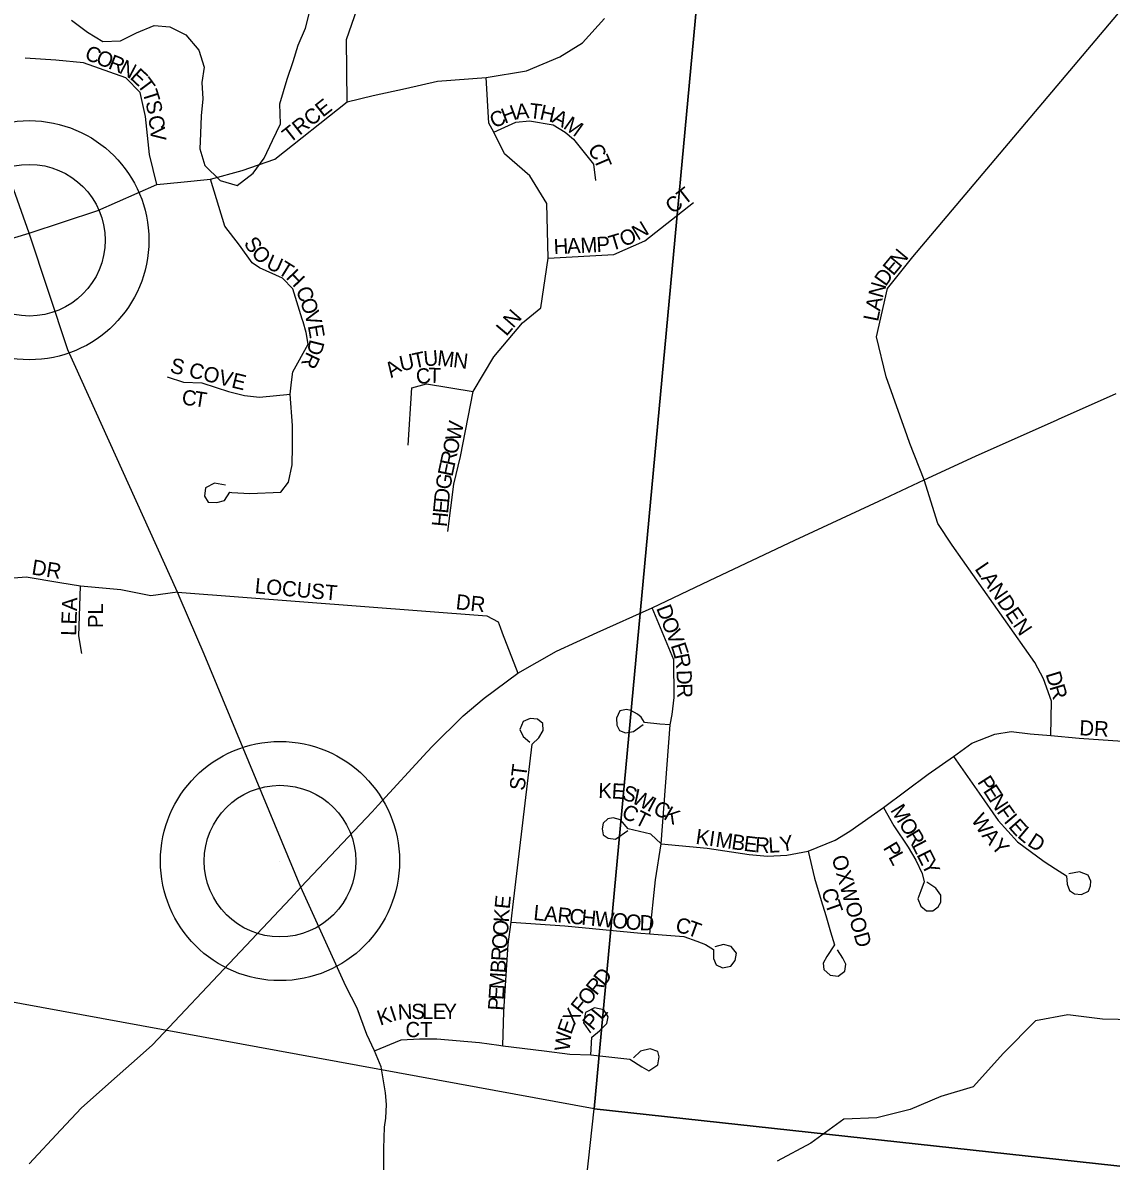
# Model space of a CAD drawing. Extents: x 1310247 to 1664935, y 284496 to 704931.
# Drawn here: x 1464018 to 1467595, y 479785 to 483525 of the extents above; entities that cross this region are included whole.
import ezdxf

# ---------------------------------------------------------------- set-up
doc = ezdxf.new("R2010")
doc.units = 0
for name, color, linetype in [('GM_P_State_Location', 7, 'Continuous'), ('GM_P_State_Shield', 7, 'Continuous'), ('GM_X_County', 7, 'Continuous'), ('GM_X_County_Road_Text', 7, 'Continuous'), ('GM_X_Interstate_Location', 7, 'Continuous'), ('GM_X_Major_River_Text', 7, 'Continuous'), ('GM_X_Minor_River', 7, 'Continuous'), ('GM_X_Minor_River_Text', 7, 'Continuous'), ('GM_X_State_Location', 7, 'Continuous'), ('GM_X_Township_Text', 7, 'Continuous'), ('GM_X_Unincorporated', 7, 'Continuous')]:
    doc.layers.add(name, color=color, linetype=linetype)

msp = doc.modelspace()

# ---------------------------------------------------------------- linework, layer by layer
at = {"layer": 'GM_P_State_Shield'}
for points in [[(1467417.3, 482220.2), (1467422.3, 482222.4), (1467611.7, 482307.4)], [(1465365, 481148.3), (1465465.4, 481248), (1465534.7, 481306.7), (1465644.8, 481388.8), (1465772.5, 481460.3), (1465906.1, 481521.7), (1466087.1, 481603.6), (1466274.5, 481692.5), (1466556, 481825.1), (1466831.3, 481953.8), (1466980.4, 482023.2), (1467149.1, 482101.7), (1467417.3, 482220.2)], [(1465185.8, 480954.5), (1465346.7, 481130), (1465365, 481148.3)], [(1464897.6, 480648), (1464932.6, 480685.1), (1465166.2, 480933.1), (1465185.8, 480954.5)], [(1464404.6, 480131.9), (1464444.9, 480167.5), (1464715.4, 480454.9), (1464897.6, 480648)], [(1464328.2, 480064.3), (1464404.6, 480131.9)], [(1464143.8, 479888.5), (1464211.2, 479960.8), (1464328.2, 480064.3)], [(1464039.5, 479776.6), (1464143.8, 479888.5)]]:
    msp.add_lwpolyline(points, dxfattribs=at)
at = {"layer": 'GM_X_County'}
for points in [[(1461130.9, 486442.7), (1466459.9, 486031.6), (1465895.8, 479957.7), (1460590.1, 480930.2)], [(1465895.8, 479957.7), (1471089.7, 479391.3), (1470721.5, 475401.3), (1470436.3, 475012.3), (1469777.4, 474092.3), (1465310, 474583.1)]]:
    msp.add_lwpolyline(points, close=True, dxfattribs=at)
msp.add_lwpolyline([(1471089.7, 479391.3), (1465895.8, 479957.7), (1466459.9, 486031.6), (1471718.9, 485523.9)], dxfattribs=at)
at = {"layer": 'GM_X_County_Road_Text'}
for points in [[(1464039.5, 482834), (1463678.3, 483853.1), (1463537.5, 484324.7)], [(1464535.4, 481634.3), (1464526.6, 481654.8), (1464166.5, 482450.5), (1464039.5, 482834)], [(1464932.6, 480685.1), (1464932.6, 480685.1), (1464614.3, 481450.6), (1464535.4, 481634.3)], [(1465204.4, 479717.1), (1465205.2, 479827), (1465207.2, 479896.7), (1465211.1, 479927), (1465213.2, 479971.4), (1465210.2, 480010.2), (1465195.9, 480095.2), (1465174.3, 480147.7), (1465149.1, 480201.9), (1465117.6, 480288.1), (1465079.7, 480359.8), (1464932.6, 480685.1)]]:
    msp.add_lwpolyline(points, dxfattribs=at)
at = {"layer": 'GM_X_Major_River_Text'}
for p, q in [((1464040.1, 482810.8), (1464040.1, 482810.8)), ((1464863.6, 480771.2), (1464863.6, 480771.2))]:
    msp.add_line(p, q, dxfattribs=at)
at = {"layer": 'GM_X_Minor_River'}
msp.add_lwpolyline([(1464179, 483533.8), (1464231.2, 483493.8), (1464281.4, 483463.7), (1464339.5, 483465.7), (1464391.7, 483491.8), (1464449.9, 483515.8), (1464502, 483511.8), (1464554.2, 483485.7), (1464596.4, 483435.6), (1464614.4, 483379.5), (1464606.4, 483329.4), (1464610.5, 483275.2), (1464604.5, 483219.1), (1464602.5, 483161), (1464600.5, 483110.8), (1464616.5, 483056.7), (1464666.7, 483006.6), (1464722.9, 482990.6), (1464775, 483030.6), (1464811.1, 483080.8), (1464839.2, 483138.9), (1464865.3, 483193), (1464863.3, 483259.2), (1464887.3, 483339.4), (1464907.4, 483397.5), (1464923.4, 483451.6), (1464947.5, 483507.8), (1464965.5, 483575.9)], dxfattribs=at)
at = {"layer": 'GM_X_Minor_River_Text'}
msp.add_lwpolyline([(1467669, 480250), (1467566.7, 480252), (1467452.3, 480266), (1467346, 480246), (1467241.7, 480139.7), (1467141.4, 480029.5), (1467035, 479997.4), (1466934.7, 479955.3), (1466824.4, 479927.2), (1466716, 479923.2), (1466607.7, 479845), (1466497.4, 479784.9)], dxfattribs=at)
at = {"layer": 'GM_X_State_Location'}
for points in [[(1465084.6, 483265.1), (1465082.7, 483470.7), (1465152.5, 483672.3), (1465175.7, 483864.2)], [(1464039.5, 482834), (1464264.6, 482908.5), (1464458.4, 482993.8), (1464537.9, 483001.5), (1464634.8, 483011.2), (1464739.5, 483040.3), (1464846.2, 483077.1), (1465084.6, 483265.1), (1465169.9, 483286.5), (1465276.5, 483309.7), (1465381.2, 483333), (1465541.2, 483345.1), (1465673.9, 483366.7), (1465783.5, 483413.2), (1465858.2, 483459.7), (1465929.5, 483539.3)], [(1464458.4, 482993.8), (1464435.2, 483092.6), (1464421.6, 483216.7), (1464404.2, 483296.2), (1464356.8, 483343.8), (1464218, 483393.1), (1464126.9, 483402.8), (1464026.1, 483408.6)], [(1465415.3, 481853.6), (1465435.2, 482009), (1465457.1, 482100.6), (1465498, 482313.7), (1465566.6, 482427.3), (1465660.6, 482539.3), (1465721, 482588.6), (1465744.8, 482751.9), (1465740.9, 482931.2), (1465685.1, 483022.8), (1465601.5, 483094.5), (1465566.6, 483165.2), (1465549.7, 483195.1), (1465541.2, 483345.1)], [(1465566.6, 483165.2), (1465638.1, 483199.1), (1465683.1, 483203), (1465760.8, 483190.1), (1465800.6, 483166.2), (1465828.5, 483142.3), (1465894.2, 483060.6), (1465900.2, 483006.8)], [(1464939.3, 482542.3), (1464936.3, 482551.7), (1464906.3, 482650.6), (1464872.3, 482686.5), (1464796.7, 482719.7), (1464772.5, 482736.9), (1464730.8, 482795), (1464682.3, 482857.1), (1464634.8, 483011.2)], [(1465744.8, 482751.9), (1465961.1, 482764.2), (1466062.3, 482809), (1466222.8, 482935.2)], [(1463892.3, 482783.1), (1463918.7, 482798.3), (1464039.5, 482834)], [(1464901.2, 482344.3), (1464905.3, 482378.2), (1464955.7, 482469.3), (1464949.9, 482508.1), (1464939.3, 482542.3)], [(1464493.3, 482361.7), (1464546.6, 482344.3), (1464606.7, 482342.4), (1464653.4, 482327.3)], [(1464705.1, 481982.4), (1464764.7, 481978.9), (1464866.5, 481982.7), (1464891.1, 482016), (1464903.3, 482072.9), (1464904.3, 482133), (1464904.3, 482201.8), (1464896.5, 482305.5), (1464901.2, 482344.3)], [(1464653.4, 482327.3), (1464694, 482314.3), (1464747.3, 482300.7), (1464795.8, 482294.9), (1464896.5, 482305.5)], [(1465285.3, 482137.8), (1465296.9, 482325.9), (1465345.3, 482339.5), (1465498, 482313.7)], [(1464684.3, 482006), (1464648.4, 482012.8), (1464619.3, 481997.3), (1464615.4, 481970.1), (1464627.1, 481950.8), (1464656.2, 481948.8), (1464681.4, 481955.6), (1464698.8, 481982.7), (1464705.1, 481982.4)], [(1467397, 481183.6), (1467398.5, 481296.2), (1467372.8, 481369.4), (1467343.9, 481424), (1467072.7, 481809.3), (1467025.6, 481879.9), (1466980.4, 482023.2)], [(1464526.6, 481654.8), (1464439, 481642.8), (1464340.4, 481662.8), (1464208.2, 481674.6), (1464140.2, 481685.7), (1464029.6, 481703.6), (1463948, 481697.6), (1463839.4, 481646.8), (1463735.4, 481540.8), (1463690, 481483.8), (1463541, 481296.7), (1463350.4, 481137.9)], [(1464211.9, 481453.6), (1464202.9, 481511.3), (1464208.2, 481674.6)], [(1464526.6, 481654.8), (1465543.3, 481576.4), (1465580.5, 481557.2), (1465587, 481540.1)], [(1466078.6, 480532.2), (1466097.7, 480709.9), (1466116.1, 480827.5), (1466145.6, 481218.9), (1466152, 481253.1), (1466158.4, 481308.7), (1466157.7, 481431.9), (1466087.1, 481603.6)], [(1465587, 481540.1), (1465594.2, 481521.2), (1465644.8, 481388.8)], [(1466145.6, 481218.9), (1466112.2, 481220.6), (1466060.9, 481226.1), (1466050.8, 481244.4), (1466038.4, 481253.6), (1466016.9, 481265.8), (1466002.3, 481269.3), (1465980.5, 481264.7), (1465969.8, 481240.3), (1465970.7, 481217.2), (1465978.8, 481200.1), (1465999.3, 481192.8), (1466025, 481197.1), (1466057.5, 481220.2)], [(1465625.5, 480591.7), (1465629.1, 480620.1), (1465691.8, 481155), (1465714.7, 481176.3), (1465728.6, 481199.7), (1465727.1, 481223.1), (1465709.7, 481237), (1465685.4, 481240), (1465662.7, 481229.6), (1465652, 481203.7), (1465663, 481180.3), (1465684.3, 481161.4)], [(1466116.1, 480827.5), (1466267.9, 480813.6), (1466405.5, 480793.2), (1466465.2, 480786.9), (1466529.1, 480791.1), (1466599.1, 480804.2), (1466688.1, 480840.1), (1466736.5, 480869.3), (1466846.5, 480947.1), (1466994.1, 481056.4), (1467077, 481114.6), (1467137.3, 481158.8), (1467212.8, 481187.7), (1467265.9, 481196.5), (1467328.6, 481189.3), (1467397, 481183.6), (1467490.2, 481174.9), (1467663.8, 481162.8)], [(1467077, 481114.6), (1467161.4, 480994), (1467223.3, 480904.7), (1467287.6, 480834.8), (1467375.2, 480769.7), (1467412.6, 480745.9), (1467448, 480722.6), (1467450.8, 480695.4), (1467458.5, 480674.5), (1467474.1, 480663.1), (1467497.4, 480661.3), (1467520.1, 480672.7), (1467527.3, 480690), (1467528.5, 480705.6), (1467518.9, 480725.3), (1467491.4, 480735.5), (1467455.6, 480729.5)], [(1466846.5, 480947.1), (1466881.2, 480886.7), (1466928.4, 480817.3), (1466952.9, 480774.3), (1466973.8, 480730.1), (1466980.4, 480702.6), (1466969.6, 480673.3), (1466959.5, 480647), (1466969.5, 480622.9), (1466988.2, 480608.2), (1467008.5, 480607.6), (1467027, 480621.3), (1467034.8, 480635.7), (1467034.8, 480659.6), (1467019.2, 480681.7), (1466989.4, 480701.4)], [(1466116.1, 480827.5), (1466082.5, 480859.9), (1466008, 480877.1), (1465982.6, 480906.4), (1465958.7, 480913.6), (1465940.6, 480910.1), (1465925.8, 480896.2), (1465922.2, 480877.1), (1465925.9, 480857.7), (1465941.9, 480846.2), (1465966, 480842.8), (1466006.5, 480871.4)], [(1466599.1, 480804.2), (1466620.6, 480714.6), (1466642.1, 480642.2), (1466657, 480592.6), (1466673.2, 480538.8), (1466685.6, 480495.9), (1466660.6, 480458.1), (1466648.7, 480436), (1466650.4, 480415.1), (1466672, 480396), (1466698.3, 480393.6), (1466719.8, 480409.7), (1466723.4, 480432.4), (1466713.2, 480452.7), (1466695.3, 480479.6)], [(1465595.5, 480164.6), (1465599.5, 480277.1), (1465613.8, 480498.7), (1465622.8, 480570), (1465625.5, 480591.7)], [(1465622.8, 480570), (1465799.6, 480558), (1466049.8, 480534.9)], [(1466049.8, 480534.9), (1466078.6, 480532.2), (1466119.6, 480528.5), (1466190.2, 480523.3), (1466233.7, 480508.5), (1466261.9, 480497.4), (1466288.1, 480480.9), (1466288.2, 480451), (1466296.6, 480430.6), (1466318.3, 480420.2), (1466345, 480426.5), (1466359.4, 480444.4), (1466363.6, 480468.3), (1466345.9, 480490.8), (1466321.1, 480497), (1466293, 480489.8)], [(1465884.7, 480134.9), (1465888.7, 480192.6), (1465913.5, 480213.4), (1465937.4, 480237.3), (1465942.3, 480259.2), (1465927.4, 480282), (1465896.6, 480289), (1465867.8, 480274.1), (1465860.8, 480240.3), (1465883.7, 480206.5)], [(1465174.3, 480147.7), (1465262, 480184.5), (1465321.7, 480187.5), (1465379.5, 480187.5), (1465518.8, 480175.5), (1465582.9, 480166.4)], [(1465582.9, 480166.4), (1465595.5, 480164.6), (1465731.9, 480147.7), (1465816.5, 480136.7), (1465884.7, 480134.9), (1466012.9, 480120), (1466052.7, 480095.1), (1466075.6, 480082.2), (1466105.4, 480102.1), (1466109.4, 480127.9), (1466105.4, 480145.9), (1466080.5, 480154.8), (1466048.7, 480146.8), (1466024.9, 480125)]]:
    msp.add_lwpolyline(points, dxfattribs=at)
at = {"layer": 'GM_X_Township_Text'}
for points in [[(1466924.8, 482168.7), (1466856, 482361.5), (1466824.1, 482493), (1466860, 482652.3), (1466943.6, 482755.9), (1467702.4, 483656.3), (1467791.9, 483958.9), (1467815.8, 484158.1), (1467863.6, 484436.9), (1467863.6, 484616.2), (1467745.2, 485026.8), (1466952.8, 486209.4), (1466802.4, 486447.1), (1466649.6, 486636.2)], [(1466980.4, 482023.2), (1466933.8, 482143.5), (1466924.8, 482168.7)]]:
    msp.add_lwpolyline(points, dxfattribs=at)
at = {"layer": 'GM_X_Unincorporated'}
for centre, radius in [((1464040.1, 482810.8), 392.8), ((1464040.1, 482810.8), 249), ((1464863.6, 480771.2), 392.8), ((1464863.6, 480771.2), 249)]:
    msp.add_circle(centre, radius, dxfattribs=at)

# ---------------------------------------------------------------- texts
at = {"layer": 'GM_P_State_Location'}
for s, rotation, p in [('C', 338.415, (1464218.5, 483406.7)), ('O', 338.4097, (1464255.4, 483392.1)), ('R', 338.415, (1464296.3, 483376)), ('N', 332.5163, (1464331.8, 483361.9)), ('E', 316.8738, (1464367.9, 483343.7)), ('T', 306.4492, (1464392.1, 483321.4)), ('T', 287.3117, (1464411, 483297)), ('S', 282.3925, (1464421.2, 483264.5)), ('TRCE', 38.1614, (1464896, 483128)), ('H', 20.62, (1465602, 483193.1)), ('A', 5.4953, (1465639.8, 483207.8)), ('T', 353.4546, (1465680.8, 483212.1)), ('H', 347.1037, (1465714.3, 483208.3)), ('C', 277.2304, (1464430.8, 483218.3)), ('C', 23.7948, (1465566.4, 483177.4)), ('A', 332.7017, (1465754.1, 483199.6)), ('M', 324.5618, (1465791.6, 483180.4)), ('V', 276.374, (1464435.8, 483179.2)), ('C', 302.6462, (1465872.8, 483108.8)), ('T', 293.2273, (1465893.2, 483077.4)), ('CT', 38.1517, (1466154.4, 482894.8)), ('N', 31.1539, (1466039.3, 482808.8)), ('T', 16.7242, (1465952.8, 482775.3)), ('O', 23.8358, (1465992.9, 482787.8)), ('S', 305.1756, (1464742.5, 482800.3)), ('H', 2.6889, (1465763.9, 482764.8)), ('A', 2.6877, (1465807.8, 482766.9)), ('M', 2.6953, (1465851.8, 482768.9)), ('P', 2.6782, (1465904.5, 482771.4)), ('O', 311.6392, (1464766.6, 482766.7)), ('U', 336.143, (1464814.5, 482720.2)), ('T', 328.1974, (1464853.1, 482703.2)), ('H', 313.6089, (1464880.5, 482686.8)), ('C', 291.1474, (1464914.8, 482648)), ('O', 288.2276, (1464928.9, 482611.7)), ('V', 286.7139, (1464942.6, 482570.2)), ('N', 48.9128, (1465629.9, 482519.7)), ('E', 279.7453, (1464954.8, 482529.6)), ('L', 49.9321, (1465607.4, 482493)), ('D', 256.0274, (1464962.2, 482487.2)), ('S COVE', 346.2343, (1464499.4, 482377.3)), ('R', 244.3257, (1464952.5, 482447.1)), ('U', 11.8673, (1465261.5, 482380)), ('T', 11.8619, (1465304.5, 482389.1)), ('U', 5.1865, (1465337.5, 482396.1)), ('M', 353.0986, (1465378.5, 482400.1)), ('N', 353.0756, (1465430.9, 482393.8)), ('A', 34.2417, (1465229.8, 482357.3)), ('C', 7.8691, (1465313.9, 482336.7)), ('T', 358.7707, (1465351, 482342)), ('C', 355.4057, (1464539.9, 482269.8)), ('T', 351.1666, (1464578.4, 482266.7)), ('W', 77.7338, (1465455.2, 482148.1)), ('O', 77.7343, (1465445.9, 482105.1)), ('E', 77.9186, (1465430.1, 482032)), ('R', 77.7373, (1465437.4, 482066.4)), ('G', 80.8467, (1465423.2, 481989.3)), ('D', 84.5721, (1465419.2, 481946.3)), ('E', 84.566, (1465415.8, 481911.3)), ('H', 84.5721, (1465411.7, 481867.5)), ('DR', 351.0327, (1464045.3, 481713.1)), ('LANDEN', 304.2466, (1467144.7, 481731)), ('LOCUST', 354.7089, (1464779.5, 481651.6)), ('LEA', 87.9557, (1464193.5, 481510.5)), ('DR', 353.9946, (1465439.6, 481598.8)), ('PL', 90, (1464282.3, 481536.6)), ('D', 291.3163, (1466099.2, 481602.1)), ('O', 291.3163, (1466115.2, 481561.1)), ('V', 291.3163, (1466131.2, 481520.1)), ('E', 288.1056, (1466146.9, 481479.8)), ('R', 281.6842, (1466157.5, 481447.8)), ('D', 272.0521, (1466166.4, 481398.1)), ('D', 287.0112, (1467378.9, 481385.8)), ('R', 272.0521, (1466168, 481354.1)), ('R', 286.4224, (1467391.7, 481343.9)), ('DR', 357.1392, (1467489.5, 481184.6)), ('ST', 82.8783, (1465666.9, 481001)), ('P', 302.796, (1467153.8, 481031.3)), ('K', 358.2292, (1465909, 480978.4)), ('E', 356.9657, (1465952.7, 480977.1)), ('S', 340.1219, (1465984.1, 480976)), ('W', 332.9988, (1466015.7, 480964.7)), ('E', 302.8412, (1467172.8, 481001.7)), ('I', 332.9916, (1466066.6, 480938.7)), ('C', 332.9789, (1466086.2, 480928.7)), ('M', 301.5479, (1466867.9, 480938.7)), ('N', 302.8048, (1467191.9, 480972.1)), ('CT', 333.435, (1465982.3, 480916.7)), ('K', 330.2172, (1466120.9, 480911)), ('W', 302.7948, (1467133.2, 480907.2)), ('F', 305.2556, (1467217, 480933.2)), ('I', 309.9792, (1467240.1, 480901)), ('O', 301.5598, (1466895.5, 480893.7)), ('E', 311.5156, (1467255.1, 480883)), ('L', 319.8932, (1467284.1, 480851.2)), ('K', 351.7741, (1466227.5, 480828.1)), ('I', 351.7708, (1466271.1, 480821.8)), ('M', 351.7691, (1466292.9, 480818.7)), ('B', 351.767, (1466345.1, 480811.1)), ('E', 353.0467, (1466385.5, 480805.3)), ('R', 356.3494, (1466423.5, 480800.7)), ('L', 3.7378, (1466469.9, 480798.2)), ('Y', 9.6568, (1466510.6, 480801.2)), ('R', 300.6847, (1466918.4, 480856.4)), ('A', 309.567, (1467168, 480854)), ('Y', 311.8943, (1467197.5, 480818.4)), ('D', 327.1218, (1467316.4, 480824.5)), ('P', 300.9684, (1466844, 480814.7)), ('L', 297.5549, (1466938.3, 480823)), ('E', 296.6261, (1466954.5, 480792)), ('OXWOOD', 285.9473, (1466675.8, 480783.1)), ('L', 298.0436, (1466861.7, 480785.1)), ('Y', 296.5553, (1466970.2, 480760.5)), ('C', 282.8054, (1466643.4, 480676.2)), ('E', 84.2541, (1465618.2, 480612)), ('L', 354.39, (1465694.8, 480578)), ('A', 354.3742, (1465729.8, 480574.5)), ('T', 289.323, (1466653.9, 480631.6)), ('K', 86.2601, (1465615.3, 480568.6)), ('R', 354.3736, (1465773.6, 480570.2)), ('C', 354.3812, (1465813, 480566.3)), ('H', 354.3742, (1465852.4, 480562.5)), ('W', 354.3747, (1465896.2, 480558.2)), ('O', 354.3742, (1465953.1, 480552.5)), ('O', 354.7555, (1465997.3, 480548.2)), ('D', 358.6303, (1466044.8, 480544)), ('O', 86.2657, (1465612.5, 480524.7)), ('C', 348.0375, (1466160.7, 480538.5)), ('T', 340.0099, (1466197.7, 480530.8)), ('O', 86.2601, (1465609.6, 480480.8)), ('R', 86.2721, (1465607, 480441.3)), ('B', 86.257, (1465604.5, 480401.7)), ('M', 86.2661, (1465601, 480349)), ('D', 51.1696, (1465928.4, 480358)), ('R', 51.1696, (1465903.6, 480327.1)), ('E', 86.255, (1465598.7, 480313.9)), ('F', 51.1696, (1465853.9, 480265.4)), ('O', 51.1696, (1465876, 480292.9)), ('K', 18.2967, (1465192.5, 480230.2)), ('I', 18.3126, (1465234.3, 480244)), ('N', 2.7773, (1465251.7, 480250.3)), ('S', 0, (1465295, 480252.4)), ('L', 0, (1465330.2, 480252.4)), ('E', 0, (1465365.4, 480252.4)), ('Y', 0, (1465400.6, 480252.4)), ('P', 86.2822, (1465596.5, 480278.8)), ('X', 57.6413, (1465831.2, 480229.5)), ('PL', 50.1819, (1465891.4, 480211.8)), ('E', 70.5848, (1465820.8, 480199)), ('CT', 0, (1465275.9, 480192.8)), ('W', 83.5283, (1465815.1, 480145))]:
    msp.add_text(s, height=50, rotation=rotation, dxfattribs=at).set_placement(p)
at = {"layer": 'GM_X_Interstate_Location'}
for s, rotation, p in [('E', 50.2819, (1466878.7, 482691.6)), ('N', 50.3173, (1466901.2, 482718.7)), ('D', 54.7215, (1466853.9, 482656.5)), ('N', 74.2887, (1466844, 482618.1)), ('A', 78.7586, (1466835.6, 482576)), ('L', 78.7812, (1466828.8, 482541.5))]:
    msp.add_text(s, height=50, rotation=rotation, dxfattribs=at).set_placement(p)

doc.saveas('drawing.dxf')
